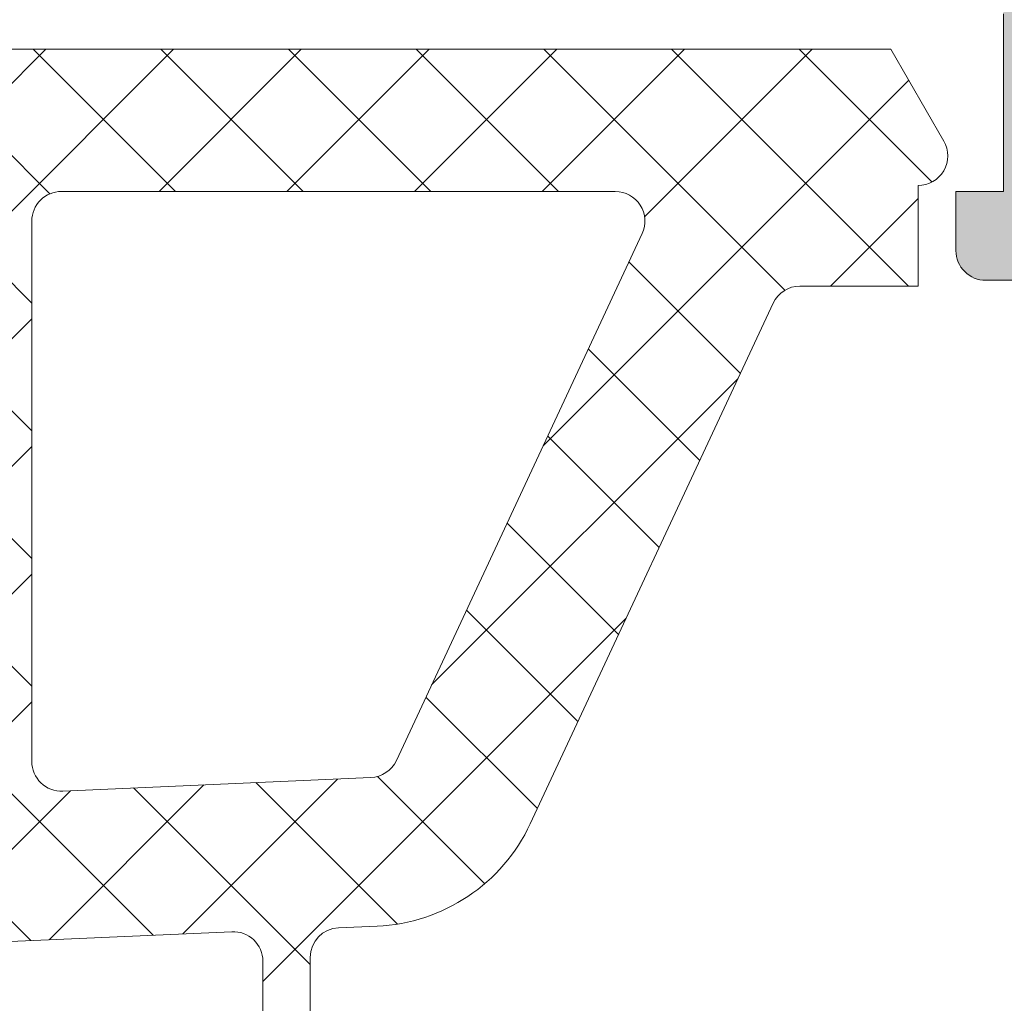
# Model space of a CAD drawing. Header units: millimetres. Extents: x 213386 to 459888, y 74252 to 208052.
# Tile 358 of 517: x 373088 to 373104, y 201000 to 201016. Entities that reach past the tile are written whole.
import ezdxf

# ---------------------------------------------------------------- set-up
doc = ezdxf.new("R2010")
doc.units = ezdxf.units.MM
doc.layers.get('Defpoints').update_dxf_attribs({"color": 255, "lineweight": 0})
doc.layers.add('FASÁDA DETAILNÍ', color=255, linetype='Continuous', lineweight=0)
doc.layers.add('NOVA', color=255, linetype='Continuous', lineweight=0)
doc.styles.add('CS-ROMANS', font='romans.shx', dxfattribs={"width": 0.75, "oblique": 5})
doc.dimstyles.new('A_KÓTA_50', dxfattribs={"dimtxt": 110, "dimasz": 2, "dimexe": 100, "dimexo": 1500, "dimgap": 40, "dimtad": 1, "dimrnd": 1, "dimdsep": 46, "dimtxsty": 'CS-ROMANS', "dimblk": 'KOT_CARA20', "dimcen": 45, "dimse1": 1, "dimse2": 1, "dimclrd": 256, "dimclre": 256, "dimclrt": 256, "dimadec": 0, "dimazin": 0, "dimtfac": 1, "dimtix": 1, "dimtmove": 2, "dimatfit": 3, "dimldrblk": 'OBLIQUE', "dimfxl": 100, "dimtolj": 1, "dimarcsym": 0})

# ---------------------------------------------------------------- blocks, each defined once
blk = doc.blocks.new('A$C29162560')
at = {"layer": 'FASÁDA DETAILNÍ'}
h = blk.add_hatch(color=256, dxfattribs=at)
edge = h.paths.add_edge_path()
edge.add_arc((-872.9380891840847, -897.1895662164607), 0.1199999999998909, 359.9999999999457, 450.0000000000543)
edge.add_line((-872.9380891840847, -897.0695662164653), (-875.6980871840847, -897.0695662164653))
edge.add_arc((-875.6980871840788, -896.769566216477), 0.2999999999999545, 180, 270, ccw=False)
edge.add_line((-875.9980871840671, -896.769566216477), (-875.9980871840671, -895.7895918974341))
edge.add_arc((-875.6980871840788, -895.7895918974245), 0.2999999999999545, 90, 180, ccw=False)
edge.add_line((-875.6980871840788, -895.4895918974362), (-873.8180761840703, -895.4895918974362))
edge.add_arc((-873.5505328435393, -895.4107248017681), 0.2789255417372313, 196.4245945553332, 271.1628700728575)
edge.add_line((-873.5448721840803, -895.6895928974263), (-873.0912781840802, -895.6895928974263))
edge.add_arc((-873.0856097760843, -895.4107554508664), 0.2788950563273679, 268.8354106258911, 343.5801235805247)
edge.add_line((-872.8180891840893, -895.4895918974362), (-872.8180891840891, -894.689417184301))
edge.add_arc((-871.8180891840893, -894.6894171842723), 0.9999999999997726, 90.00000000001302, 180.000000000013, ccw=False)
edge.add_line((-871.8180891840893, -893.6894171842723), (-868.3180818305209, -893.6894171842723))
edge.add_arc((-868.3181016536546, -894.6894370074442), 1.000019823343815, 0.001135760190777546, 89.99886423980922, ccw=False)
edge.add_line((-867.3180818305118, -894.6894171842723), (-867.3180818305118, -895.1894171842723))
edge.add_line((-867.3180818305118, -895.1894171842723), (-869.8180818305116, -895.1894171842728))
edge.add_arc((-869.8180364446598, -896.1894625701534), 1.000045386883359, 90.00260029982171, 179.9973997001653)
edge.add_line((-870.8180818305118, -896.1894171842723), (-870.8180818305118, -897.4894354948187))
edge.add_arc((-869.8180293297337, -897.4893829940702), 1.000052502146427, 180.0030079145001, 269.9969920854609)
edge.add_line((-869.8180818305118, -898.4894354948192), (-862.8180818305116, -898.4894354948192))
edge.add_arc((-862.3180818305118, -897.9643137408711), 0.7250881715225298, 226.4038161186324, 313.5961838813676)
edge.add_line((-861.8180818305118, -898.4894354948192), (-855.7839936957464, -898.4894354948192))
edge.add_arc((-855.7840461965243, -897.4893829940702), 1.000052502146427, 270.0030079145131, 359.9969920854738)
edge.add_line((-854.7839936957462, -897.4894354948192), (-854.7839936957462, -896.1894171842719))
edge.add_arc((-855.7840390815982, -896.1894625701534), 1.000045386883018, 0.002600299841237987, 89.99739970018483)
edge.add_line((-855.7839936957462, -895.1894171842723), (-857.318081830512, -895.1894171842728))
edge.add_line((-857.3180818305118, -895.1894171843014), (-857.3180818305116, -894.5894110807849))
edge.add_line((-857.3180818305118, -894.5894110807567), (-856.2180757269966, -893.4894354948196))
edge.add_line((-856.2180757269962, -893.4894354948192), (-852.8180818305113, -893.4894354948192))
edge.add_line((-852.8180818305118, -893.4894354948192), (-852.8180818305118, -920.4893363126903))
edge.add_line((-852.8180818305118, -920.4893363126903), (-856.218075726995, -920.4893363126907))
edge.add_line((-856.2180757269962, -920.4893363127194), (-857.3180818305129, -919.3893607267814))
edge.add_line((-857.3180818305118, -919.3893607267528), (-857.318081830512, -918.7893546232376))
edge.add_line((-857.3180818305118, -918.7893546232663), (-855.783993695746, -918.7893546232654))
edge.add_arc((-855.7840390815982, -917.7893092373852), 1.000045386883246, 270.0026002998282, 359.9973997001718)
edge.add_line((-854.7839936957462, -917.7893546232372), (-854.7839936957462, -916.4893363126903))
edge.add_arc((-855.7840461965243, -916.4893888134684), 1.000052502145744, 0.003007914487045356, 89.99699208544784)
edge.add_line((-855.7839936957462, -915.4893363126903), (-861.8180818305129, -915.4893363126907))
edge.add_arc((-862.3180818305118, -916.0144580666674), 0.7250881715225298, 46.40381611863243, 133.5961838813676)
edge.add_line((-862.8180818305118, -915.4893363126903), (-869.8180818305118, -915.4893363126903))
edge.add_arc((-869.8180293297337, -916.4893888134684), 1.000052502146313, 90.00300791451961, 179.9969920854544)
edge.add_line((-870.8180818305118, -916.4893363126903), (-870.8180818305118, -917.7893546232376))
edge.add_arc((-869.8180364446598, -917.7893092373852), 1.000045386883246, 180.0026002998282, 269.9973997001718)
edge.add_line((-869.8180818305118, -918.7893546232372), (-867.3180818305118, -918.7893546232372))
edge.add_line((-867.3180818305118, -918.7893546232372), (-867.3180818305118, -919.2893546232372))
edge.add_arc((-868.3181016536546, -919.2893348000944), 1.000019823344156, 270.00113576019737, 359.9988642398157, ccw=False)
edge.add_line((-868.3180818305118, -920.2893546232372), (-872.8180818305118, -920.2893546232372))
edge.add_arc((-872.8180921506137, -919.7893649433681), 0.4999896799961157, 179.9988173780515, 270.0011826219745, ccw=False)
edge.add_line((-873.3180818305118, -919.7893546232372), (-873.318081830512, -918.7893546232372))
edge.add_line((-873.3180818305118, -918.7893546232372), (-872.5180787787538, -918.7893546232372))
edge.add_line((-872.518078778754, -918.7893546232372), (-872.5180787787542, -915.7893393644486))
edge.add_arc((-872.818086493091, -915.7893366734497), 0.3000077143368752, 359.9994860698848, 450.0005139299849)
edge.add_arc((-873.0856097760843, -915.5681654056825), 0.2788950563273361, 16.41987641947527, 91.1645893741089)
edge.add_line((-873.0912781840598, -915.2893279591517), (-873.5448721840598, -915.2893279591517))
edge.add_arc((-873.5505328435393, -915.5681960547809), 0.2789255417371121, 88.8371299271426, 163.5754054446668)
edge.add_line((-873.8180761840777, -915.4893289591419), (-875.6980871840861, -915.4893289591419))
edge.add_arc((-875.6980871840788, -915.1893289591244), 0.2999999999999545, 180, 270, ccw=False)
edge.add_line((-875.9980871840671, -915.1893289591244), (-875.9980871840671, -914.2093546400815))
edge.add_arc((-875.6980871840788, -914.2093546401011), 0.2999999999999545, 90, 180, ccw=False)
edge.add_line((-875.6980871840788, -913.9093546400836), (-872.9380891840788, -913.9093546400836))
edge.add_arc((-872.9380891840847, -913.7893546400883), 0.1199999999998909, 269.9999999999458, 360.0000000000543)
edge.add_line((-872.8180891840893, -913.7893546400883), (-872.8180891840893, -909.4893289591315))
edge.add_arc((-873.3180891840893, -909.4893289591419), 0.4999999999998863, 359.999999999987, 449.999999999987)
edge.add_line((-873.3180891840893, -908.9893289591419), (-874.0180891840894, -908.9893289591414))
edge.add_line((-874.0180891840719, -908.9893289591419), (-876.4109095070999, -910.3708244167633))
edge.add_arc((-876.4799693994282, -910.2512091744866), 0.1381197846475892, 172.2975625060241, 300.0000000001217, ccw=False)
edge.add_arc((-871.6386181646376, -910.6988275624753), 4.999999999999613, 108.70940074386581, 174.6507719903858, ccw=False)
edge.add_arc((-873.4028443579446, -905.4894604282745), 0.5000000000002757, 288.7094007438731, 431.2905992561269)
edge.add_arc((-871.6386181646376, -900.2800932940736), 4.999999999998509, 185.3492280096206, 251.2905992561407, ccw=False)
edge.add_arc((-876.4799693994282, -900.7277116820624), 0.1381197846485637, 60.0000000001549, 187.7024374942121, ccw=False)
edge.add_line((-876.4109095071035, -900.6080964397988), (-874.0180891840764, -901.9895918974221))
edge.add_line((-874.0180891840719, -901.9895918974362), (-873.3180891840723, -901.9895918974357))
edge.add_arc((-873.3180891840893, -901.4895918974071), 0.5000000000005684, 270.0000000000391, 360.0000000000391)
edge.add_line((-872.8180891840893, -901.4895918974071), (-872.8180891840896, -897.1895662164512))
edge = h.paths.add_edge_path(flags=16)
edge.add_arc((-854.9180879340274, -912.4893439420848), 0.5, 270, 360)
edge.add_line((-854.4180879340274, -912.4893439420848), (-854.4180879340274, -900.4894354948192))
edge.add_arc((-854.9180879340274, -900.4894354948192), 0.5, 0, 90)
edge.add_line((-854.9180879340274, -899.9894354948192), (-870.6180696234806, -899.9894354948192))
edge.add_arc((-870.6180696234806, -900.4894354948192), 0.5, 90, 180)
edge.add_line((-871.1180696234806, -900.4894354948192), (-871.1180696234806, -912.4893439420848))
edge.add_arc((-870.6180696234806, -912.4893439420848), 0.5, 180, 270)
edge.add_line((-870.6180696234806, -912.9893439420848), (-869.1180696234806, -912.9893439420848))
edge.add_line((-869.1180696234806, -912.9893439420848), (-869.1180696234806, -913.4893439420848))
edge.add_arc((-868.6180696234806, -913.4893439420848), 0.5, 180, 270)
edge.add_line((-868.6180696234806, -913.9893439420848), (-856.9180879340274, -913.9893439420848))
edge.add_arc((-856.9180879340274, -913.4893439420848), 0.5, 270, 360)
edge.add_line((-856.4180879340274, -913.4893439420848), (-856.4180879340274, -912.9893439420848))
edge.add_line((-856.4180879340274, -912.9893439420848), (-854.9180879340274, -912.9893439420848))
h = blk.add_hatch(dxfattribs=at)
h.set_pattern_fill('LINIE', color=256, scale=1.2, angle=90, style=0)
h.set_pattern_definition([(90, (19.28296211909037, -0.6246130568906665), (-1.2, 7.347638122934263e-17), [])])
edge = h.paths.add_edge_path()
edge.add_arc((-912.4079985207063, -914.1802458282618), 0.2999999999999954, 0.0020752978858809, 90.00207529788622, ccw=False)
edge.add_line((-912.1079985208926, -914.1802349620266), (-912.1079698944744, -914.9905662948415))
edge.add_arc((-911.6079725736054, -914.9905508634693), 0.4999973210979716, 180.0017683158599, 270.0023822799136)
edge.add_line((-911.6079517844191, -915.4905481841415), (-910.7668795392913, -915.4918687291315))
edge.add_arc((-910.7668795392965, -915.6918687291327), 0.1999999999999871, 3.979039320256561e-13, 90.00000000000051, ccw=False)
edge.add_line((-910.5668795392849, -915.6918687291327), (-910.5668795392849, -919.791868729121))
edge.add_arc((-910.0668795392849, -919.7918687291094), 0.5000000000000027, 179.9999999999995, 269.9999999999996)
edge.add_line((-910.0668795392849, -920.2918687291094), (-909.2361303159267, -920.291868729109))
edge.add_arc((-909.2361303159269, -919.2918687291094), 0.9999999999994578, 270.0000000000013, 344.9999999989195)
edge.add_line((-908.2702044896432, -919.55068777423), (-908.066879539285, -918.7918687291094))
edge.add_line((-908.0668795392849, -918.7918687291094), (-909.0668795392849, -918.7918687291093))
edge.add_line((-909.0668795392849, -918.7918687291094), (-909.0668795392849, -916.491868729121))
edge.add_arc((-908.0627530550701, -916.4935779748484), 1.004127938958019, 90.23408772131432, 179.9024699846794, ccw=False)
edge.add_line((-908.0668555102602, -915.4894584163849), (-905.0669771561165, -915.4894584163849))
edge.add_arc((-905.0710055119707, -916.4935777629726), 1.004127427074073, 360.09751797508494, 449.7701403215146, ccw=False)
edge.add_line((-904.0668795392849, -916.491868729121), (-904.0668795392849, -918.7918687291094))
edge.add_line((-904.0668795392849, -918.7918687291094), (-905.0668795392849, -918.7918687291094))
edge.add_line((-905.0668795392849, -918.7918687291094), (-904.8635545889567, -919.55068777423))
edge.add_arc((-903.897628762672, -919.2918687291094), 1.000000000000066, 195.0000000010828, 269.9999999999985)
edge.add_line((-903.897628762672, -920.2918687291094), (-903.0668795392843, -920.2918687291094))
edge.add_arc((-903.0668795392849, -919.7918687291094), 0.4999999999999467, 270, 360)
edge.add_line((-902.5668795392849, -919.7918687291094), (-902.5668795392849, -915.6918687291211))
edge.add_arc((-902.3627064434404, -915.6935972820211), 0.2041804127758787, 91.1558689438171, 179.5149389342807, ccw=False)
edge.add_line((-902.3668252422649, -915.4894584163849), (-876.5254584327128, -915.4894354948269))
edge.add_arc((-876.5254738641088, -914.9894381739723), 0.4999973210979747, 270.0017683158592, 360.002382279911)
edge.add_line((-876.0254765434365, -914.989417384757), (-876.0255051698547, -914.179086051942))
edge.add_arc((-875.7255051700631, -914.1790751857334), 0.299999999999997, 90.0020752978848, 180.0020752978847, ccw=False)
edge.add_line((-875.7255160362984, -913.8790751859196), (-873.3255176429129, -913.8793202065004))
edge.add_arc((-873.3255331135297, -913.3793242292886), 0.499995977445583, 270.0017728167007, 360.0023777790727)
edge.add_line((-872.825537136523, -913.3793034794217), (-872.8256637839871, -909.9027619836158))
edge.add_arc((-873.8154767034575, -910.0451084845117), 0.99999607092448, 368.1836833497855, 482.7290913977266)
edge.add_line((-874.35614209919, -909.2038754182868), (-876.6397511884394, -910.5224278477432))
edge.add_arc((-876.8897668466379, -910.0894241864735), 0.5000000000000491, 270.00213520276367, 300.00207189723, ccw=False)
edge.add_line((-876.8897482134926, -910.5894241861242), (-911.244016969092, -910.5905104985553))
edge.add_arc((-911.2440345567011, -910.0905104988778), 0.5000000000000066, 240.0020786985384, 270.0020153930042, ccw=False)
edge.add_line((-911.4940188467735, -910.5235322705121), (-913.7777234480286, -909.2051452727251))
edge.add_arc((-914.3183279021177, -910.0464175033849), 0.9999960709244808, 417.2750591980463, 531.8204672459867)
edge.add_line((-915.3081511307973, -909.9041427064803), (-915.3080244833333, -913.3806842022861))
edge.add_arc((-914.8080285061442, -913.3806687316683), 0.4999959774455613, 180.0017728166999, 270.0023777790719)
edge.add_line((-914.8080077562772, -913.8806647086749), (-912.4080093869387, -913.8802458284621))
edge = h.paths.add_edge_path(flags=16)
edge.add_line((-888.2168857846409, -913.6899702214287), (-888.2168857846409, -912.3899761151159))
edge.add_arc((-887.7168894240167, -912.3899724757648), 0.4999963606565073, 89.99958295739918, 180.0004170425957, ccw=False)
edge.add_line((-887.7168857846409, -911.8899761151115), (-878.8668918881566, -911.8899761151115))
edge.add_arc((-878.8668882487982, -912.3899724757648), 0.4999963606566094, -0.0004170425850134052, 90.00041704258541, ccw=False)
edge.add_line((-878.366891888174, -912.3899761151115), (-878.366891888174, -913.6899702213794))
edge.add_arc((-878.8668918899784, -913.6899867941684), 0.5000000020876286, 270.0000002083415, 360.0018991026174, ccw=False)
edge.add_line((-878.8668918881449, -914.1899867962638), (-887.7168857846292, -914.1899867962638))
edge.add_arc((-887.7168857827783, -913.6899867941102), 0.5000000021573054, 179.9981009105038, 269.9999997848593, ccw=False)
edge = h.paths.add_edge_path(flags=16)
edge.add_arc((-898.4168918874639, -913.6899867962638), 0.4999999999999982, 179.9999999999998, 270.000000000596, ccw=False)
edge.add_line((-898.9168918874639, -913.6899867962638), (-898.9168918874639, -912.3899761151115))
edge.add_arc((-898.4168918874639, -912.3899761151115), 0.4999999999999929, 89.99999999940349, 179.9999999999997, ccw=False)
edge.add_line((-898.4168918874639, -911.8899761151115), (-889.7168857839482, -911.8899761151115))
edge.add_arc((-889.7168857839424, -912.3899761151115), 0.5000000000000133, 360.0000000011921, 449.99999999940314, ccw=False)
edge.add_line((-889.2168857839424, -912.3899761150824), (-889.2168857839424, -913.6899867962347))
edge.add_arc((-889.7168857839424, -913.6899867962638), 0.5000000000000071, 270.0000000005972, 360.0000000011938, ccw=False)
edge.add_line((-889.7168857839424, -914.1899867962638), (-898.4168918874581, -914.1899867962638))
edge = h.paths.add_edge_path(flags=16)
edge.add_arc((-900.4168882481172, -912.3899724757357), 0.4999963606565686, -0.00041704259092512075, 90.00041704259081, ccw=False)
edge.add_line((-899.9168918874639, -912.3899761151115), (-899.9168918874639, -913.6899702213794))
edge.add_arc((-900.4168918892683, -913.6899867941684), 0.5000000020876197, 270.00000020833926, 360.0018991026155, ccw=False)
edge.add_line((-900.4168918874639, -914.1899867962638), (-909.2669010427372, -914.1899867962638))
edge.add_arc((-909.2669010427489, -913.6900020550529), 0.4999847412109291, 179.9999999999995, 270.0000000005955, ccw=False)
edge.add_line((-909.7668857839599, -913.6900020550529), (-909.7668857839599, -912.3899913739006))
edge.add_arc((-909.2668705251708, -912.3899913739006), 0.5000152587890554, 89.99999999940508, 180.0000000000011, ccw=False)
edge.add_line((-909.2668705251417, -911.8899761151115), (-900.4168918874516, -911.8899761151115))
h = blk.add_hatch(dxfattribs=at)
h.set_pattern_fill('ANSI37', color=256, scale=0.48, angle=-1.272221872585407e-14, style=0)
h.set_pattern_definition([(44.99999999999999, (-902.8180818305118, -920.4894353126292), (-1.077630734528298, 1.077630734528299), []), (135, (-902.8180818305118, -920.4894353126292), (-1.077630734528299, -1.077630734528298), [])])
edge = h.paths.add_edge_path(flags=16)
edge.add_line((-906.219358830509, -919.8251413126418), (-906.1196148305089, -918.4322873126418))
edge.add_arc((-906.718081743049, -918.3894298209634), 0.5999995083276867, 355.9039194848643, 450.000008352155)
edge.add_arc((-906.718081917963, -918.3894298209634), 0.5999995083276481, 89.99999164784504, 184.0960805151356)
edge.add_line((-907.3165488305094, -918.4322873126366), (-907.2168048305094, -919.8251413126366))
edge.add_arc((-906.718081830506, -919.7894268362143), 0.5000001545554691, 184.0960644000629, 355.9039355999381)
edge = h.paths.add_edge_path(flags=16)
edge.add_arc((-908.3180784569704, -922.9894349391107), 0.4999996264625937, 359.9999571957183, 450.0000428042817)
edge.add_line((-908.3180788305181, -922.4894353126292), (-911.911763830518, -922.4894353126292))
edge.add_arc((-911.9117638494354, -922.9894356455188), 0.5000003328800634, 89.99999783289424, 203.2180266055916)
edge.add_line((-912.3712698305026, -923.186551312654), (-909.6553918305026, -929.517653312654))
edge.add_arc((-909.1958864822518, -929.3205373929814), 0.4999998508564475, 203.2180817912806, 272.5001106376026)
edge.add_line((-909.1740758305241, -929.8200613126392), (-908.2962688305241, -929.7817353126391))
edge.add_arc((-908.3180783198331, -929.2822117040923), 0.4999994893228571, 272.4999791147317, 360.0000448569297)
edge.add_line((-907.8180788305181, -929.2822113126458), (-907.8180788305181, -922.9894353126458))
edge = h.paths.add_edge_path(flags=16)
edge.add_line((-882.7641598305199, -928.3975973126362), (-878.61548983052, -919.5007443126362))
edge.add_arc((-879.0686435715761, -919.2894351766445), 0.4999998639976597, 334.9999920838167, 450.0000296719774)
edge.add_line((-879.0686438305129, -918.7894353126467), (-888.418078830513, -918.7894353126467))
edge.add_arc((-888.4180792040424, -919.289434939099), 0.4999996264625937, 89.99995719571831, 180.0000428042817)
edge.add_line((-888.9180788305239, -919.2894353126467), (-888.9180788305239, -928.4133583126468))
edge.add_arc((-888.4180787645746, -928.4133581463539), 0.5000000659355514, 180.0000190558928, 272.5000272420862)
edge.add_line((-888.3962688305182, -928.9128823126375), (-883.1955048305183, -928.6858123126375))
edge.add_arc((-883.2173145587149, -928.1862869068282), 0.5000012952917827, 272.499997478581, 334.9999080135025)
edge = h.paths.add_edge_path(flags=16)
edge.add_arc((-891.6180784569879, -919.289434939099), 0.4999996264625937, 359.9999571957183, 450.0000428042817)
edge.add_line((-891.6180788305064, -918.7894353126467), (-898.8180788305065, -918.7894353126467))
edge.add_arc((-898.8180792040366, -919.289434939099), 0.4999996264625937, 89.99995719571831, 180.0000428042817)
edge.add_line((-899.3180788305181, -919.2894353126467), (-899.3180788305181, -920.4894353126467))
edge.add_arc((-901.3180773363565, -920.4894368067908), 1.999998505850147, -90.00004280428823, 4.280428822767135e-05, ccw=False)
edge.add_line((-901.3180788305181, -922.4894353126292), (-905.118078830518, -922.4894353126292))
edge.add_arc((-905.1180792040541, -922.9894349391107), 0.4999996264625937, 89.99995719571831, 180.0000428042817)
edge.add_line((-905.6180788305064, -922.9894353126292), (-905.6180788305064, -929.1424963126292))
edge.add_arc((-905.1180787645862, -929.142496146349), 0.5000000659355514, 180.0000190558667, 272.5000272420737)
edge.add_line((-905.0962688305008, -929.6420203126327), (-899.5962688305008, -929.4018853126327))
edge.add_arc((-899.6180783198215, -928.9023617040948), 0.499999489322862, 272.4999791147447, 360.0000448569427)
edge.add_line((-899.1180788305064, -928.9023613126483), (-899.1180788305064, -923.5894353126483))
edge.add_arc((-898.0180788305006, -923.589435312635), 1.100000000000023, 0, 180, ccw=False)
edge.add_line((-896.9180788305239, -923.589435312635), (-896.9180788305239, -928.762646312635))
edge.add_arc((-896.4180787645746, -928.7626461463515), 0.500000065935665, 180.0000190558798, 272.5000272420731)
edge.add_line((-896.3962688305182, -929.2621703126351), (-891.5962688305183, -929.0525973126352))
edge.add_arc((-891.6180783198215, -928.5530737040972), 0.499999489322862, 272.4999791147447, 360.0000448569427)
edge.add_line((-891.1180788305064, -928.5530733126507), (-891.1180788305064, -919.2894353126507))
edge = h.paths.add_edge_path()
edge.add_line((-876.4050258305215, -920.6758923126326), (-880.5028748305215, -929.4637583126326))
edge.add_ellipse((-883.2218001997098, -928.1959008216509), major_axis=(-3.000002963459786, 0), ratio=1, start_angle=92.50005883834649, end_angle=154.9999693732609, ccw=False)
edge.add_line((-883.0909388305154, -931.1930483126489), (-883.7398888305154, -931.2213823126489))
edge.add_ellipse((-883.7180793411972, -931.7209059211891), major_axis=(-0.4999994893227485, 0), ratio=1, start_angle=-87.50002088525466, end_angle=4.485695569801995e-05)
edge.add_line((-884.2180788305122, -931.7209063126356), (-884.2180788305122, -932.6894353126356))
edge.add_ellipse((-884.3180787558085, -932.6894353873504), major_axis=(-0.09999992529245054, 0), ratio=1, start_angle=89.99995719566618, end_angle=180.0000428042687, ccw=False)
edge.add_line((-884.3180788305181, -932.7894353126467), (-884.9180788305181, -932.7894353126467))
edge.add_ellipse((-884.9180789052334, -932.6894353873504), major_axis=(-0.09999992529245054, 0), ratio=1, start_angle=-4.280426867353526e-05, end_angle=90.00004280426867, ccw=False)
edge.add_line((-885.0180788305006, -932.6894353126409), (-885.0180788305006, -931.7863973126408))
edge.add_ellipse((-885.5180788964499, -931.7863974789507), major_axis=(-0.5000000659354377, 0), ratio=1, start_angle=180.0000190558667, end_angle=272.5000272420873)
edge.add_line((-885.5398888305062, -931.2868733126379), (-894.4401828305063, -931.6807113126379))
edge.add_ellipse((-894.4180787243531, -932.1802225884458), major_axis=(-0.5000001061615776, 0), ratio=1, start_angle=-87.46623077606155, end_angle=8.298706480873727e-05)
edge.add_line((-894.9180788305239, -932.1802233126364), (-894.9180788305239, -932.7894353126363))
edge.add_ellipse((-895.0180787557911, -932.7894353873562), major_axis=(-0.09999992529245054, 0), ratio=1, start_angle=89.99995719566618, end_angle=180.0000428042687, ccw=False)
edge.add_line((-895.0180788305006, -932.8894353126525), (-895.6180788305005, -932.8894353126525))
edge.add_ellipse((-895.618078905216, -932.7894353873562), major_axis=(-0.09999992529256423, 0), ratio=1, start_angle=-4.280426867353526e-05, end_angle=90.00004280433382, ccw=False)
edge.add_line((-895.7180788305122, -932.7894353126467), (-895.7180788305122, -932.2598733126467))
edge.add_ellipse((-896.2180793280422, -932.2598730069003), major_axis=(-0.500000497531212, 0), ratio=1, start_angle=179.9999649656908, end_angle=272.5336979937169)
edge.add_line((-896.2401828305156, -931.7603613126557), (-907.7804078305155, -932.2710173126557))
edge.add_ellipse((-907.7585982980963, -932.7705419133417), major_axis=(-0.5000004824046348, 0), ratio=1, start_angle=-87.50002091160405, end_angle=3.217057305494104)
edge.add_line((-908.257810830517, -932.7986013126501), (-907.9692478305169, -937.9323443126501))
edge.add_ellipse((-907.5588298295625, -937.8167888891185), major_axis=(-0.4263754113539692, 0), ratio=1, start_angle=15.72485447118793, end_angle=159.2410276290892)
edge.add_line((-907.1601348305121, -937.9679123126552), (-907.1613748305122, -937.7353093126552))
edge.add_line((-907.1613748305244, -937.735309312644), (-907.4595128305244, -935.852730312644))
edge.add_line((-907.4595128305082, -935.8527303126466), (-907.0590868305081, -933.0034453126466))
edge.add_ellipse((-906.7620062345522, -933.0451959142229), major_axis=(-0.2999999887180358, 0), ratio=1, start_angle=235.4022536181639, end_angle=352.00025595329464, ccw=False)
edge.add_ellipse((-908.2951196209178, -935.2677670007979), major_axis=(-3.000047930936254, 0), ratio=1, start_angle=161.9915754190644, end_angle=235.40235871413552, ccw=False)
edge.add_line((-905.4420408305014, -936.1952523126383), (-906.0756168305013, -938.4501433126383))
edge.add_ellipse((-906.8508293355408, -938.289213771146), major_axis=(-0.7917403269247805, 0), ratio=1, start_angle=96.79834625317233, end_angle=168.2723102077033, ccw=False)
edge.add_line((-906.7571068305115, -939.0753873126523), (-907.8153168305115, -939.0766083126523))
edge.add_ellipse((-907.6861925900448, -937.8975220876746), major_axis=(-1.186135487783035, 0), ratio=1, start_angle=18.655576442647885, end_angle=83.7503218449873, ccw=False)
edge.add_line((-908.8100068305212, -938.2769413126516), (-909.9043398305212, -935.0356013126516))
edge.add_line((-909.9043398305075, -935.0356013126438), (-912.7941178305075, -926.9858063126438))
edge.add_line((-912.7941178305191, -926.9858063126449), (-917.1269268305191, -917.0879293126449))
edge.add_ellipse((-916.6679178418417, -916.8896592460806), major_axis=(-0.5000002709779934, 0), ratio=1, start_angle=-89.9334236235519, end_angle=23.362049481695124, ccw=False)
edge.add_line((-916.6684988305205, -916.389659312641), (-916.1217978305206, -916.389024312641))
edge.add_ellipse((-916.1212175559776, -916.8890244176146), major_axis=(-0.5000004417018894, 0), ratio=1, start_angle=203.9208245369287, end_angle=270.0664945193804, ccw=False)
edge.add_line((-915.6641638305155, -916.686287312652), (-914.2624078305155, -919.8902903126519))
edge.add_ellipse((-913.3462667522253, -919.4894359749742), major_axis=(-0.9999993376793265, 0), ratio=1, start_angle=23.63161472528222, end_angle=90.00005281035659)
edge.add_line((-913.346265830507, -920.4894353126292), (-908.118323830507, -920.4894353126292))
edge.add_line((-908.1183238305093, -920.4894353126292), (-908.1183148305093, -918.6899563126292))
edge.add_line((-908.118314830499, -918.6899563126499), (-908.6331158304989, -918.5520143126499))
edge.add_ellipse((-908.5183505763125, -918.2748602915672), major_axis=(-0.2999756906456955, 0), ratio=1, start_angle=-22.503566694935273, end_angle=67.50629973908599, ccw=False)
edge.add_line((-908.7954848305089, -918.1600473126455), (-907.946317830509, -916.8899203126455))
edge.add_ellipse((-907.0804536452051, -917.3896410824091), major_axis=(-0.9997207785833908, 0), ratio=1, start_angle=269.99238815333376, end_angle=330.0092393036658, ccw=False)
edge.add_line((-907.0803208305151, -916.3899203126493), (-906.3559598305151, -916.3899513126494))
edge.add_ellipse((-906.3561678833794, -917.3896891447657), major_axis=(-0.9997378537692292, 0), ratio=1, start_angle=209.9913249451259, end_angle=269.98807632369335, ccw=False)
edge.add_line((-905.4902938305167, -916.8899513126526), (-904.6411268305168, -918.1600473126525))
edge.add_ellipse((-904.9182743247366, -918.2748591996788), major_axis=(-0.2999875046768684, 0), ratio=1, start_angle=112.4986038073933, end_angle=202.5024061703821, ccw=False)
edge.add_line((-904.8034808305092, -918.5520143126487), (-905.3182968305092, -918.6899863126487))
edge.add_line((-905.3182968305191, -918.6899863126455), (-905.3183048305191, -920.4894353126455))
edge.add_line((-905.3183048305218, -920.4894353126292), (-902.1180778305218, -920.4894353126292))
edge.add_ellipse((-902.1180776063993, -920.1894355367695), major_axis=(-0.2999997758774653, 0), ratio=1, start_angle=89.99995719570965, end_angle=180.0000428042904)
edge.add_line((-901.8180778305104, -920.1894353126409), (-901.8180778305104, -916.8894393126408))
edge.add_ellipse((-901.3180782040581, -916.8894389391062), major_axis=(-0.4999996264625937, 0), ratio=1, start_angle=-90.00004280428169, end_angle=4.280428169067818e-05, ccw=False)
edge.add_line((-901.3180778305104, -916.3894393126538), (-874.4204558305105, -916.3894393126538))
edge.add_line((-874.420455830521, -916.3894393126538), (-873.5253378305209, -917.9398313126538))
edge.add_ellipse((-873.9583503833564, -918.1898313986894), major_axis=(-0.4999999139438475, 0), ratio=1, start_angle=90.00006335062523, end_angle=210.0000170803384, ccw=False)
edge.add_line((-873.9583498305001, -918.6898313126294), (-873.9583498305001, -920.3872023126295))
edge.add_line((-873.9583498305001, -920.387202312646), (-875.9518718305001, -920.387202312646))
edge.add_ellipse((-875.9518721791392, -920.8872025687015), major_axis=(-0.5000002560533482, 0), ratio=1, start_angle=269.9999600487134, end_angle=334.9998714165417)
h = blk.add_hatch(dxfattribs=at)
h.set_pattern_fill('ANSI37', color=256, scale=0.48, angle=-1.272221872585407e-14, style=0)
h.set_pattern_definition([(44.99999999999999, (-902.8180818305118, -920.4894354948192), (-1.077630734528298, 1.077630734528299), []), (135, (-902.8180818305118, -920.4894354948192), (-1.077630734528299, -1.077630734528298), [])])
edge = h.paths.add_edge_path(flags=16)
edge.add_line((-906.219358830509, -919.8251414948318), (-906.1196148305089, -918.4322874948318))
edge.add_arc((-906.718081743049, -918.3894300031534), 0.5999995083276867, 355.9039194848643, 450.000008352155)
edge.add_arc((-906.718081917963, -918.3894300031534), 0.5999995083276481, 89.99999164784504, 184.0960805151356)
edge.add_line((-907.3165488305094, -918.4322874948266), (-907.2168048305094, -919.8251414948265))
edge.add_arc((-906.718081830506, -919.7894270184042), 0.5000001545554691, 184.0960644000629, 355.9039355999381)
edge = h.paths.add_edge_path(flags=16)
edge.add_arc((-908.3180784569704, -922.9894351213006), 0.4999996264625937, 359.9999571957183, 450.0000428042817)
edge.add_line((-908.3180788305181, -922.4894354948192), (-911.911763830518, -922.4894354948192))
edge.add_arc((-911.9117638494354, -922.9894358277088), 0.5000003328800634, 89.99999783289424, 203.2180266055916)
edge.add_line((-912.3712698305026, -923.186551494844), (-909.6553918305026, -929.517653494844))
edge.add_arc((-909.1958864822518, -929.3205375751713), 0.4999998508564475, 203.2180817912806, 272.5001106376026)
edge.add_line((-909.1740758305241, -929.8200614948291), (-908.2962688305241, -929.781735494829))
edge.add_arc((-908.3180783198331, -929.2822118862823), 0.4999994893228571, 272.4999791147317, 360.0000448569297)
edge.add_line((-907.8180788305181, -929.2822114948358), (-907.8180788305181, -922.9894354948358))
edge = h.paths.add_edge_path(flags=16)
edge.add_line((-882.7641598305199, -928.3975974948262), (-878.61548983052, -919.5007444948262))
edge.add_arc((-879.0686435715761, -919.2894353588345), 0.4999998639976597, 334.9999920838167, 450.0000296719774)
edge.add_line((-879.0686438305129, -918.7894354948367), (-888.418078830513, -918.7894354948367))
edge.add_arc((-888.4180792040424, -919.289435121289), 0.4999996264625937, 89.99995719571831, 180.0000428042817)
edge.add_line((-888.9180788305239, -919.2894354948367), (-888.9180788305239, -928.4133584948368))
edge.add_arc((-888.4180787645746, -928.4133583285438), 0.5000000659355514, 180.0000190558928, 272.5000272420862)
edge.add_line((-888.3962688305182, -928.9128824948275), (-883.1955048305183, -928.6858124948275))
edge.add_arc((-883.2173145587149, -928.1862870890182), 0.5000012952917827, 272.499997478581, 334.9999080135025)
edge = h.paths.add_edge_path(flags=16)
edge.add_arc((-891.6180784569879, -919.289435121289), 0.4999996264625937, 359.9999571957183, 450.0000428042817)
edge.add_line((-891.6180788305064, -918.7894354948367), (-898.8180788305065, -918.7894354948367))
edge.add_arc((-898.8180792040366, -919.289435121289), 0.4999996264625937, 89.99995719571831, 180.0000428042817)
edge.add_line((-899.3180788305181, -919.2894354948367), (-899.3180788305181, -920.4894354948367))
edge.add_arc((-901.3180773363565, -920.4894369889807), 1.999998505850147, -90.00004280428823, 4.280428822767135e-05, ccw=False)
edge.add_line((-901.3180788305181, -922.4894354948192), (-905.118078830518, -922.4894354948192))
edge.add_arc((-905.1180792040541, -922.9894351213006), 0.4999996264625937, 89.99995719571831, 180.0000428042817)
edge.add_line((-905.6180788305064, -922.9894354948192), (-905.6180788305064, -929.1424964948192))
edge.add_arc((-905.1180787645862, -929.142496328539), 0.5000000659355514, 180.0000190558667, 272.5000272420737)
edge.add_line((-905.0962688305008, -929.6420204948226), (-899.5962688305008, -929.4018854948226))
edge.add_arc((-899.6180783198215, -928.9023618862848), 0.499999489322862, 272.4999791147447, 360.0000448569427)
edge.add_line((-899.1180788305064, -928.9023614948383), (-899.1180788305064, -923.5894354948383))
edge.add_arc((-898.0180788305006, -923.589435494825), 1.100000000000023, 0, 180, ccw=False)
edge.add_line((-896.9180788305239, -923.589435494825), (-896.9180788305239, -928.7626464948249))
edge.add_arc((-896.4180787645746, -928.7626463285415), 0.500000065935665, 180.0000190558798, 272.5000272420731)
edge.add_line((-896.3962688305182, -929.2621704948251), (-891.5962688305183, -929.0525974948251))
edge.add_arc((-891.6180783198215, -928.5530738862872), 0.499999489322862, 272.4999791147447, 360.0000448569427)
edge.add_line((-891.1180788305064, -928.5530734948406), (-891.1180788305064, -919.2894354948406))
edge = h.paths.add_edge_path()
edge.add_line((-876.4050258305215, -920.6758924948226), (-880.5028748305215, -929.4637584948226))
edge.add_ellipse((-883.2218001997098, -928.1959010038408), major_axis=(-3.000002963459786, 0), ratio=1, start_angle=92.50005883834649, end_angle=154.9999693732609, ccw=False)
edge.add_line((-883.0909388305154, -931.1930484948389), (-883.7398888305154, -931.2213824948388))
edge.add_ellipse((-883.7180793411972, -931.7209061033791), major_axis=(-0.4999994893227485, 0), ratio=1, start_angle=-87.50002088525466, end_angle=4.485695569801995e-05)
edge.add_line((-884.2180788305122, -931.7209064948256), (-884.2180788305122, -932.6894354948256))
edge.add_ellipse((-884.3180787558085, -932.6894355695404), major_axis=(-0.09999992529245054, 0), ratio=1, start_angle=89.99995719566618, end_angle=180.0000428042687, ccw=False)
edge.add_line((-884.3180788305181, -932.7894354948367), (-884.9180788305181, -932.7894354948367))
edge.add_ellipse((-884.9180789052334, -932.6894355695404), major_axis=(-0.09999992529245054, 0), ratio=1, start_angle=-4.280426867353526e-05, end_angle=90.00004280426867, ccw=False)
edge.add_line((-885.0180788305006, -932.6894354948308), (-885.0180788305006, -931.7863974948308))
edge.add_ellipse((-885.5180788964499, -931.7863976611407), major_axis=(-0.5000000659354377, 0), ratio=1, start_angle=180.0000190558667, end_angle=272.5000272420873)
edge.add_line((-885.5398888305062, -931.2868734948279), (-894.4401828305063, -931.6807114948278))
edge.add_ellipse((-894.4180787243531, -932.1802227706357), major_axis=(-0.5000001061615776, 0), ratio=1, start_angle=-87.46623077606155, end_angle=8.298706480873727e-05)
edge.add_line((-894.9180788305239, -932.1802234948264), (-894.9180788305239, -932.7894354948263))
edge.add_ellipse((-895.0180787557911, -932.7894355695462), major_axis=(-0.09999992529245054, 0), ratio=1, start_angle=89.99995719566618, end_angle=180.0000428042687, ccw=False)
edge.add_line((-895.0180788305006, -932.8894354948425), (-895.6180788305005, -932.8894354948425))
edge.add_ellipse((-895.618078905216, -932.7894355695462), major_axis=(-0.09999992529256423, 0), ratio=1, start_angle=-4.280426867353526e-05, end_angle=90.00004280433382, ccw=False)
edge.add_line((-895.7180788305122, -932.7894354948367), (-895.7180788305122, -932.2598734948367))
edge.add_ellipse((-896.2180793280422, -932.2598731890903), major_axis=(-0.500000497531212, 0), ratio=1, start_angle=179.9999649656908, end_angle=272.5336979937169)
edge.add_line((-896.2401828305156, -931.7603614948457), (-907.7804078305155, -932.2710174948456))
edge.add_ellipse((-907.7585982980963, -932.7705420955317), major_axis=(-0.5000004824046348, 0), ratio=1, start_angle=-87.50002091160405, end_angle=3.217057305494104)
edge.add_line((-908.257810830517, -932.7986014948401), (-907.9692478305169, -937.9323444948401))
edge.add_ellipse((-907.5588298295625, -937.8167890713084), major_axis=(-0.4263754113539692, 0), ratio=1, start_angle=15.72485447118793, end_angle=159.2410276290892)
edge.add_line((-907.1601348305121, -937.9679124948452), (-907.1613748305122, -937.7353094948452))
edge.add_line((-907.1613748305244, -937.7353094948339), (-907.4595128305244, -935.852730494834))
edge.add_line((-907.4595128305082, -935.8527304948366), (-907.0590868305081, -933.0034454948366))
edge.add_ellipse((-906.7620062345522, -933.0451960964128), major_axis=(-0.2999999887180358, 0), ratio=1, start_angle=235.4022536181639, end_angle=352.00025595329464, ccw=False)
edge.add_ellipse((-908.2951196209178, -935.2677671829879), major_axis=(-3.000047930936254, 0), ratio=1, start_angle=161.9915754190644, end_angle=235.40235871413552, ccw=False)
edge.add_line((-905.4420408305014, -936.1952524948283), (-906.0756168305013, -938.4501434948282))
edge.add_ellipse((-906.8508293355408, -938.289213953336), major_axis=(-0.7917403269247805, 0), ratio=1, start_angle=96.79834625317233, end_angle=168.2723102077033, ccw=False)
edge.add_line((-906.7571068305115, -939.0753874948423), (-907.8153168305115, -939.0766084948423))
edge.add_ellipse((-907.6861925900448, -937.8975222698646), major_axis=(-1.186135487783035, 0), ratio=1, start_angle=18.655576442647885, end_angle=83.7503218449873, ccw=False)
edge.add_line((-908.8100068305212, -938.2769414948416), (-909.9043398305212, -935.0356014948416))
edge.add_line((-909.9043398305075, -935.0356014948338), (-912.7941178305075, -926.9858064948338))
edge.add_line((-912.7941178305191, -926.9858064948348), (-917.1269268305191, -917.0879294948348))
edge.add_ellipse((-916.6679178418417, -916.8896594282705), major_axis=(-0.5000002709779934, 0), ratio=1, start_angle=-89.9334236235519, end_angle=23.362049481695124, ccw=False)
edge.add_line((-916.6684988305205, -916.389659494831), (-916.1217978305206, -916.389024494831))
edge.add_ellipse((-916.1212175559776, -916.8890245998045), major_axis=(-0.5000004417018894, 0), ratio=1, start_angle=203.9208245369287, end_angle=270.0664945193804, ccw=False)
edge.add_line((-915.6641638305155, -916.686287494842), (-914.2624078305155, -919.8902904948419))
edge.add_ellipse((-913.3462667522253, -919.4894361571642), major_axis=(-0.9999993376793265, 0), ratio=1, start_angle=23.63161472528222, end_angle=90.00005281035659)
edge.add_line((-913.346265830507, -920.4894354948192), (-908.118323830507, -920.4894354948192))
edge.add_line((-908.1183238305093, -920.4894354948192), (-908.1183148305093, -918.6899564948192))
edge.add_line((-908.118314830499, -918.6899564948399), (-908.6331158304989, -918.5520144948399))
edge.add_ellipse((-908.5183505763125, -918.2748604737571), major_axis=(-0.2999756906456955, 0), ratio=1, start_angle=-22.503566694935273, end_angle=67.50629973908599, ccw=False)
edge.add_line((-908.7954848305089, -918.1600474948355), (-907.946317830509, -916.8899204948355))
edge.add_ellipse((-907.0804536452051, -917.389641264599), major_axis=(-0.9997207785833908, 0), ratio=1, start_angle=269.99238815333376, end_angle=330.0092393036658, ccw=False)
edge.add_line((-907.0803208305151, -916.3899204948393), (-906.3559598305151, -916.3899514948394))
edge.add_ellipse((-906.3561678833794, -917.3896893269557), major_axis=(-0.9997378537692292, 0), ratio=1, start_angle=209.9913249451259, end_angle=269.98807632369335, ccw=False)
edge.add_line((-905.4902938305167, -916.8899514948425), (-904.6411268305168, -918.1600474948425))
edge.add_ellipse((-904.9182743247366, -918.2748593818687), major_axis=(-0.2999875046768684, 0), ratio=1, start_angle=112.4986038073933, end_angle=202.5024061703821, ccw=False)
edge.add_line((-904.8034808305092, -918.5520144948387), (-905.3182968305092, -918.6899864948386))
edge.add_line((-905.3182968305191, -918.6899864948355), (-905.3183048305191, -920.4894354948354))
edge.add_line((-905.3183048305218, -920.4894354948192), (-902.1180778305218, -920.4894354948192))
edge.add_ellipse((-902.1180776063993, -920.1894357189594), major_axis=(-0.2999997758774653, 0), ratio=1, start_angle=89.99995719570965, end_angle=180.0000428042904)
edge.add_line((-901.8180778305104, -920.1894354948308), (-901.8180778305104, -916.8894394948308))
edge.add_ellipse((-901.3180782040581, -916.8894391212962), major_axis=(-0.4999996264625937, 0), ratio=1, start_angle=-90.00004280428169, end_angle=4.280428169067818e-05, ccw=False)
edge.add_line((-901.3180778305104, -916.3894394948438), (-874.4204558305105, -916.3894394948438))
edge.add_line((-874.420455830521, -916.3894394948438), (-873.5253378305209, -917.9398314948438))
edge.add_ellipse((-873.9583503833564, -918.1898315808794), major_axis=(-0.4999999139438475, 0), ratio=1, start_angle=90.00006335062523, end_angle=210.0000170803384, ccw=False)
edge.add_line((-873.9583498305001, -918.6898314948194), (-873.9583498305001, -920.3872024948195))
edge.add_line((-873.9583498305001, -920.387202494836), (-875.9518718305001, -920.387202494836))
edge.add_ellipse((-875.9518721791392, -920.8872027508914), major_axis=(-0.5000002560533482, 0), ratio=1, start_angle=269.9999600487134, end_angle=334.9998714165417)
blk.add_lwpolyline([(-868.3180818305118, -920.2893546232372), (-872.8180818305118, -920.2893546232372, -0.414225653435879), (-873.3180818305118, -919.7893546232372), (-873.3180818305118, -918.7893546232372), (-872.518078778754, -918.7893546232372), (-872.518078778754, -915.7893393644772, 0.4142188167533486)], format="xyb", dxfattribs=at)
at = {"layer": 'FASÁDA DETAILNÍ', "extrusion": (0, 0, -1)}
for points in [[(885.0180788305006, -932.6894353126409), (885.0180788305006, -931.7863973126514), (885.0180788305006, -931.7863973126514, -0.427052), (885.5398888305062, -931.2868733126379), (894.4401828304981, -931.6807113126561), (894.4401828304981, -931.6807113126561, -0.40132), (894.9180788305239, -932.1802233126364), (894.9180788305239, -932.7894353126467)], [(901.3180778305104, -916.3894393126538), (874.420455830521, -916.3894393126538), (873.525337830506, -917.9398313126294), (873.525337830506, -917.9398313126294, 0.57735), (873.9583498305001, -918.6898313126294), (873.9583498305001, -920.387202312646), (875.9518718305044, -920.387202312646), (875.9518718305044, -920.387202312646, -0.291473), (876.4050258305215, -920.6758923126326), (876.4050258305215, -920.6758923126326), (880.5028748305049, -929.4637583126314), (880.5028748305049, -929.4637583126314, 0.279675), (883.0909388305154, -931.1930483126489), (883.7398888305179, -931.2213823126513), (883.7398888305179, -931.2213823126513, -0.401491), (884.2180788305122, -931.7209063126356), (884.2180788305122, -932.6894353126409)], [(885.0180788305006, -932.6894354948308), (885.0180788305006, -931.7863974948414), (885.0180788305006, -931.7863974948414, -0.427052), (885.5398888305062, -931.2868734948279), (894.4401828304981, -931.680711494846), (894.4401828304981, -931.680711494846, -0.40132), (894.9180788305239, -932.1802234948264), (894.9180788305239, -932.7894354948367)], [(901.3180778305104, -916.3894394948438), (874.420455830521, -916.3894394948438), (873.525337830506, -917.9398314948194), (873.525337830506, -917.9398314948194, 0.57735), (873.9583498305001, -918.6898314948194), (873.9583498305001, -920.387202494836), (875.9518718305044, -920.387202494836), (875.9518718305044, -920.387202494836, -0.291473), (876.4050258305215, -920.6758924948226), (876.4050258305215, -920.6758924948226), (880.5028748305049, -929.4637584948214), (880.5028748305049, -929.4637584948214, 0.279675), (883.0909388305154, -931.1930484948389), (883.7398888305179, -931.2213824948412), (883.7398888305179, -931.2213824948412, -0.401491), (884.2180788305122, -931.7209064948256), (884.2180788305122, -932.6894354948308)]]:
    blk.add_lwpolyline(points, format="xyb", dxfattribs=at)
at = {"layer": 'FASÁDA DETAILNÍ'}
for points in [[(-882.7641598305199, -928.3975973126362), (-878.6154898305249, -919.5007443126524), (-878.6154898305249, -919.5007443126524, 0.548619), (-879.0686438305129, -918.7894353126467), (-888.4180788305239, -918.7894353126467), (-888.4180788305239, -918.7894353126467, 0.414214), (-888.9180788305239, -919.2894353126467), (-888.9180788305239, -928.4133583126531), (-888.9180788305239, -928.4133583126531, 0.427052), (-888.3962688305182, -928.9128823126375), (-883.1955048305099, -928.685812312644), (-883.1955048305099, -928.685812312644, 0.279675), (-882.7641598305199, -928.3975973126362)], [(-882.7641598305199, -928.3975974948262), (-878.6154898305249, -919.5007444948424), (-878.6154898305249, -919.5007444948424, 0.548619), (-879.0686438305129, -918.7894354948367), (-888.4180788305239, -918.7894354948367), (-888.4180788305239, -918.7894354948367, 0.414214), (-888.9180788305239, -919.2894354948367), (-888.9180788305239, -928.4133584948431), (-888.9180788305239, -928.4133584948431, 0.427052), (-888.3962688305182, -928.9128824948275), (-883.1955048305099, -928.685812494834), (-883.1955048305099, -928.685812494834, 0.279675), (-882.7641598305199, -928.3975974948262)]]:
    blk.add_lwpolyline(points, format="xyb", close=True, dxfattribs=at)
blk = doc.blocks.new('KOT_CARA20')
for p, q in [((0, 20), (0, -20)), ((0, 1.77635683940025e-15), (14.14213562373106, 14.14213562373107)), ((0, 1.77635683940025e-15), (-14.14213562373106, -14.14213562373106))]:
    blk.add_line(p, q)
blk = doc.blocks.new('*D3950')
at = {"lineweight": -2, "transparency": 16777216}
blk.add_line((373745.5484535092, 181384.1544280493), (373745.5484535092, 202680.1544280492), dxfattribs=at)
at = {"layer": 'Defpoints', "color": 0, "transparency": 16777216}
for p in [(373428.8610481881, 202682.1544280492), (373745.5484535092, 202682.1544280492), (373010.8245114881, 181382.1544280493)]:
    blk.add_point(p, dxfattribs=at)
at = {"lineweight": -2, "transparency": 16777216, "xscale": 2, "yscale": 2, "zscale": 2}
for p, rotation in [((373745.5484535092, 202682.1544280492), 90), ((373745.5484535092, 181382.1544280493), 270)]:
    blk.add_blockref('KOT_CARA20', p, dxfattribs=dict(at, rotation=rotation))
at = {"transparency": 16777216, "insert": (373643.048453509, 192725.8304927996), "char_height": 110, "attachment_point": 5, "rotation": 90, "style": 'CS-ROMANS'}
blk.add_mtext('\\A1;21300', dxfattribs=at)
blk = doc.blocks.new('_OBLIQUE')
at = {"color": 0, "linetype": 'ByBlock', "ltscale": 15}
blk.add_line((-0.5, -0.5), (0.5, 0.5), dxfattribs=at)

msp = doc.modelspace()

# ---------------------------------------------------------------- block references
at = {"layer": 'NOVA'}
msp.add_blockref('A$C29162560', (373976.6382373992, 201932.1544280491), dxfattribs=at)

# ---------------------------------------------------------------- dimensions: what is measured, and where the dimension line sits
dim = msp.add_linear_dim(base=(373745.5484535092, 202682.1544280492), p1=(373010.824511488, 181382.1544280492), p2=(373428.8610481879, 202682.1544280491), angle=90, dimstyle='A_KÓTA_50')
dim.commit()
dim.dimension.update_dxf_attribs({"geometry": '*D3950', "text_midpoint": (373643.048453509, 192725.8304927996), "dimtype": 160})

doc.saveas('drawing.dxf')
